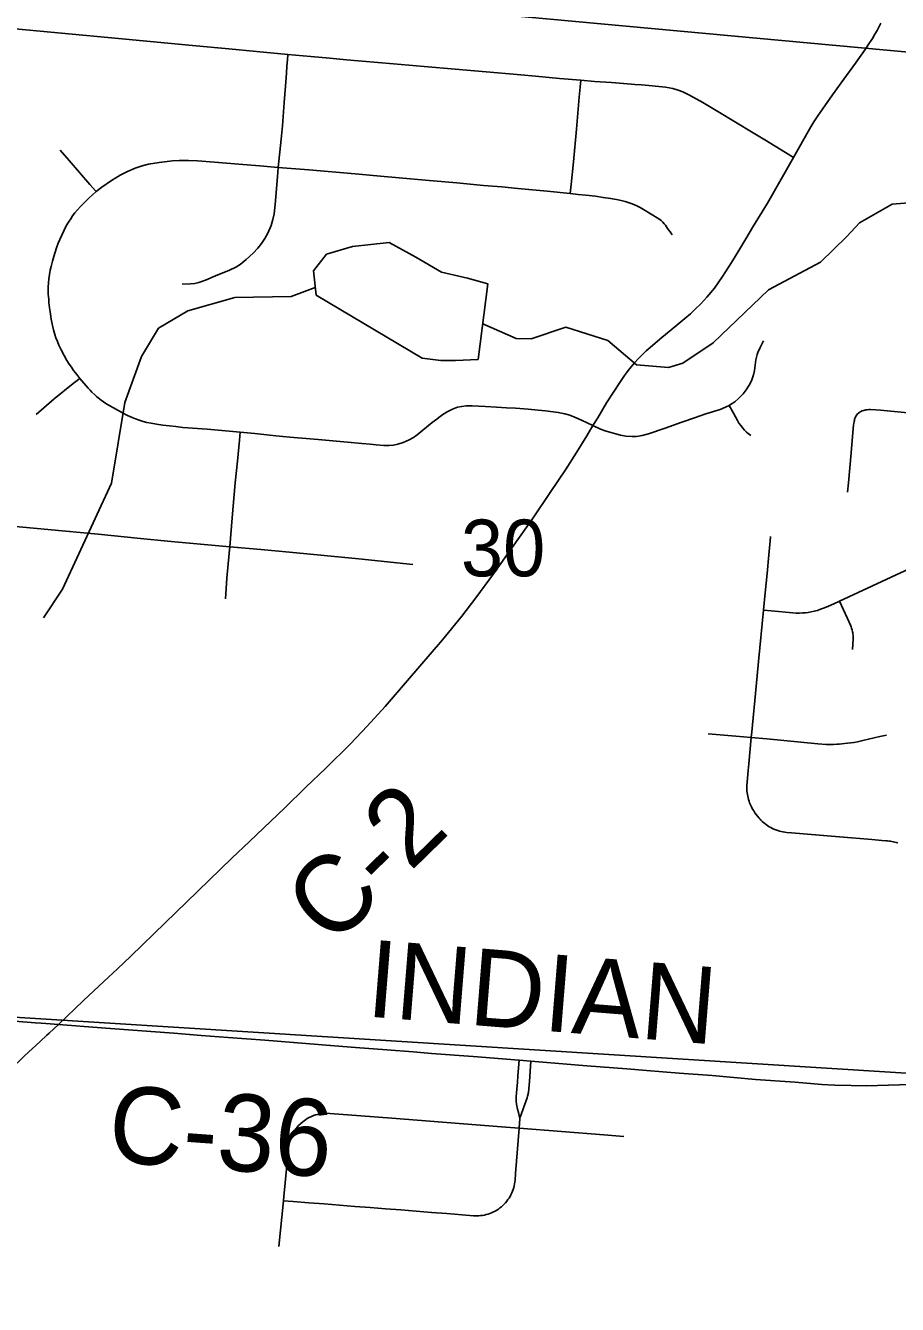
# Model space of a CAD drawing. Extents: x 0 to 34, y 0 to 22.
# Drawn here: x 6.856 to 7.499, y 15.124 to 16.068 of the extents above; entities that cross this region are included whole.
import ezdxf

# ---------------------------------------------------------------- set-up
doc = ezdxf.new("R2010")
doc.units = 0
for name, color, linetype in [('GM_X_City_Street', 7, 'Continuous'), ('GM_X_Corporation', 7, 'Continuous'), ('GM_X_County_Road', 7, 'Continuous'), ('GM_X_County_Road_Text', 7, 'Continuous'), ('GM_X_Minor_Lake', 7, 'Continuous'), ('GM_X_Minor_River', 7, 'Continuous'), ('GM_X_Section_Text', 7, 'Continuous'), ('GM_X_Township_Road', 7, 'Continuous')]:
    doc.layers.add(name, color=color, linetype=linetype)

msp = doc.modelspace()

# ---------------------------------------------------------------- linework, layer by layer
at = {"layer": 'GM_X_City_Street'}
for points in [[(6.84057, 16.06592), (6.92478, 16.05804), (6.97935, 16.05279), (7.00605, 16.05028), (7.02655, 16.04835), (7.04968, 16.04618), (7.06662, 16.04464), (7.08068, 16.04347), (7.09299, 16.04232), (7.1277, 16.03929), (7.15028, 16.03732), (7.21898, 16.03131), (7.23239, 16.03011), (7.25001, 16.02855), (7.2659, 16.02713), (7.27583, 16.02629), (7.28853, 16.0254), (7.30323, 16.02431), (7.30568, 16.02412), (7.31055, 16.02373), (7.31607, 16.02327), (7.32831, 16.02196), (7.33371, 16.02104), (7.33779, 16.01992), (7.34118, 16.01859), (7.34613, 16.0162), (7.35576, 16.01068), (7.36692, 16.004), (7.393, 15.98828), (7.4015, 15.98314), (7.41688, 15.97378), (7.42274, 15.9702)], [(7.04253, 15.96289), (7.04474, 15.98382), (7.04565, 15.99359), (7.04699, 16.01081), (7.04791, 16.02284), (7.04863, 16.03232), (7.04903, 16.03748), (7.04938, 16.04214), (7.04968, 16.04618)], [(7.2581, 15.94368), (7.25873, 15.95024), (7.26035, 15.96696), (7.26255, 15.99114), (7.26467, 16.0147), (7.2654, 16.02215), (7.2659, 16.02713)], [(6.90829, 15.94509), (6.90371, 15.95037), (6.88834, 15.96806), (6.88185, 15.97551)], [(6.90829, 15.94509), (6.9125, 15.94837), (6.91962, 15.95326), (6.92593, 15.9571), (6.93139, 15.95991), (6.93704, 15.96235), (6.94224, 15.96411), (6.94699, 15.96527), (6.95489, 15.96655), (6.96471, 15.96769), (6.96961, 15.96799), (6.97641, 15.96793), (6.98313, 15.9677), (6.99551, 15.96684), (7.01655, 15.9649), (7.0291, 15.96393), (7.04253, 15.96289), (7.06512, 15.96096), (7.09947, 15.95804), (7.11801, 15.95633), (7.15389, 15.95326), (7.17429, 15.95139), (7.19408, 15.94963), (7.20768, 15.94844), (7.21929, 15.94734), (7.24105, 15.94529), (7.2581, 15.94368), (7.26391, 15.94299), (7.26946, 15.94236), (7.27658, 15.94155), (7.28233, 15.94077), (7.28776, 15.93997), (7.29206, 15.93913), (7.29555, 15.93839), (7.29864, 15.93761), (7.30153, 15.93672), (7.30385, 15.93591), (7.3055, 15.93529), (7.30722, 15.93452), (7.30966, 15.93323), (7.31213, 15.93179), (7.32337, 15.92497), (7.32521, 15.92358), (7.32632, 15.92256), (7.32743, 15.92129), (7.32828, 15.92018), (7.3299, 15.91783), (7.33185, 15.91521), (7.33321, 15.91323)], [(6.97181, 15.87661), (6.97784, 15.87686), (6.98098, 15.87729), (6.98411, 15.87797), (6.98888, 15.87959), (6.9964, 15.88276), (7.00677, 15.88705), (7.0113, 15.88932), (7.01455, 15.89134), (7.019, 15.89485), (7.02416, 15.89947), (7.02763, 15.90316), (7.03035, 15.90666), (7.03276, 15.91039), (7.03483, 15.9143), (7.03731, 15.9201), (7.03869, 15.92433), (7.03962, 15.92868), (7.04042, 15.93552), (7.042, 15.95597), (7.04253, 15.96289)], [(6.89627, 15.80706), (6.89393, 15.81016), (6.89169, 15.81312), (6.89004, 15.81536), (6.88841, 15.81768), (6.88669, 15.82048), (6.88469, 15.82398), (6.88241, 15.82833), (6.88083, 15.83174), (6.87967, 15.83443), (6.87865, 15.83714), (6.87781, 15.8397), (6.87688, 15.843), (6.87609, 15.84625), (6.87517, 15.85099), (6.87486, 15.85276), (6.8744, 15.85633), (6.87398, 15.85937), (6.87349, 15.86323), (6.87329, 15.86556), (6.87312, 15.86737), (6.87297, 15.86966), (6.87292, 15.87168), (6.87297, 15.87459), (6.8731, 15.87771), (6.87338, 15.88069), (6.87385, 15.88381), (6.87441, 15.88693), (6.87505, 15.88987), (6.87599, 15.89367), (6.877, 15.89702), (6.87804, 15.90042), (6.87904, 15.90349), (6.88032, 15.90693), (6.88152, 15.90979), (6.88293, 15.91294), (6.88461, 15.91651), (6.88628, 15.91973), (6.88785, 15.92242), (6.88949, 15.92499), (6.89084, 15.92706), (6.89265, 15.92946), (6.89445, 15.93162), (6.89665, 15.93402), (6.89859, 15.93601), (6.90299, 15.9402), (6.90568, 15.94267), (6.90829, 15.94509)], [(7.27481, 15.77232), (7.28038, 15.7698), (7.28454, 15.76829), (7.29502, 15.76532), (7.29918, 15.76451), (7.30341, 15.76422), (7.30702, 15.76439), (7.31114, 15.76504), (7.31582, 15.76634), (7.32813, 15.77054), (7.34042, 15.77491), (7.34984, 15.77817), (7.35804, 15.78103), (7.36868, 15.78431), (7.37262, 15.7859), (7.37524, 15.78729), (7.37638, 15.78789), (7.37937, 15.78993), (7.38213, 15.79229), (7.38553, 15.79578), (7.38777, 15.79863), (7.39002, 15.80222), (7.39169, 15.80541), (7.39261, 15.80761), (7.39328, 15.80975), (7.39394, 15.81295), (7.39505, 15.82097), (7.39541, 15.82274), (7.39594, 15.8247), (7.39681, 15.82713), (7.39737, 15.82836), (7.39824, 15.82998), (7.40075, 15.83481)], [(6.86406, 15.78055), (6.87737, 15.79204), (6.89135, 15.80333), (6.89627, 15.80706)], [(7.27481, 15.77232), (7.26639, 15.77628), (7.26244, 15.77815), (7.25774, 15.78007), (7.2541, 15.78113), (7.24915, 15.78207), (7.23991, 15.78319), (7.23429, 15.78382), (7.22699, 15.78447), (7.21777, 15.78517), (7.21102, 15.78556), (7.20357, 15.78585), (7.19554, 15.78633), (7.1856, 15.78687), (7.18118, 15.78684), (7.17799, 15.78656), (7.17484, 15.78584), (7.17126, 15.78446), (7.16734, 15.78244), (7.16406, 15.78046), (7.16111, 15.77836), (7.15952, 15.7772), (7.15621, 15.77464), (7.14521, 15.76552), (7.14236, 15.76365), (7.13914, 15.76181), (7.13704, 15.76082), (7.13487, 15.7599), (7.13093, 15.75865), (7.12758, 15.75793), (7.12436, 15.75767), (7.12062, 15.75767), (7.11497, 15.75813), (7.11048, 15.75859), (7.10429, 15.75917), (7.09381, 15.76006), (7.07219, 15.76203), (7.05121, 15.76384), (7.04082, 15.7647), (7.02547, 15.76642), (7.01455, 15.7675), (6.99024, 15.76967), (6.97234, 15.771), (6.96702, 15.77159), (6.96249, 15.77217), (6.95744, 15.77277), (6.95274, 15.77347), (6.9489, 15.77415), (6.94568, 15.77476), (6.94291, 15.77545), (6.94004, 15.77633), (6.93741, 15.77724), (6.93481, 15.77826), (6.93151, 15.77979), (6.9276, 15.78178), (6.921, 15.78546), (6.9183, 15.78695), (6.91541, 15.78873), (6.91196, 15.79114), (6.90975, 15.79293), (6.90865, 15.79385), (6.9072, 15.79516), (6.9051, 15.79713), (6.90379, 15.79845), (6.90243, 15.7999), (6.89627, 15.80706)], [(7.3912, 15.76506), (7.39019, 15.76573), (7.38921, 15.76653), (7.38808, 15.76754), (7.38673, 15.76889), (7.38532, 15.77051), (7.38405, 15.77213), (7.38253, 15.77425), (7.38135, 15.77613), (7.37843, 15.78147), (7.37524, 15.78729)], [(7.00366, 15.64459), (7.00384, 15.6482), (7.00473, 15.65979), (7.00637, 15.67831), (7.00679, 15.68291), (7.00868, 15.70421), (7.0109, 15.73014), (7.01251, 15.74617), (7.01398, 15.76159), (7.01455, 15.7675)], [(6.84362, 15.69832), (6.87253, 15.69581), (6.90968, 15.69221), (6.94101, 15.68906), (6.9608, 15.68707), (7.00679, 15.68291), (7.02987, 15.68091), (7.05081, 15.67899), (7.10196, 15.67409), (7.14181, 15.66999)]]:
    msp.add_lwpolyline(points, dxfattribs=at)
at = {"layer": 'GM_X_Corporation'}
for points in [[(7.72877, 17.02108), (7.64387, 16.03533), (6.76485, 16.11648), (6.63404, 16.12897), (6.71605, 17.12273)], [(6.76485, 16.11648), (7.64387, 16.03533), (7.71119, 16.03037), (7.65849, 15.28491), (6.70262, 15.34504)], [(7.65849, 15.28491), (7.6759, 15.28385), (6.97145, 14.3168), (6.61438, 14.34042), (6.70262, 15.34504)]]:
    msp.add_lwpolyline(points, close=True, dxfattribs=at)
at = {"layer": 'GM_X_County_Road'}
for points in [[(7.42274, 15.9702), (7.43027, 15.98359), (7.43348, 15.98926), (7.43562, 15.99288), (7.43784, 15.9965), (7.4408, 16.00085), (7.44425, 16.00587), (7.45157, 16.01631), (7.45995, 16.02798), (7.46858, 16.03981), (7.47557, 16.04984), (7.47845, 16.05396), (7.481, 16.05806), (7.48288, 16.06111), (7.48444, 16.06382), (7.48601, 16.06686), (7.48724, 16.06941)], [(7.27481, 15.77232), (7.27837, 15.77817), (7.28478, 15.7891), (7.29501, 15.80485), (7.2981, 15.80924), (7.29949, 15.81121), (7.30081, 15.81294), (7.30294, 15.81565), (7.3055, 15.81877), (7.30837, 15.82182), (7.31141, 15.82486), (7.31404, 15.82741), (7.31692, 15.83004), (7.32407, 15.83612), (7.33829, 15.84771), (7.34265, 15.85141), (7.34669, 15.85493), (7.35021, 15.85815), (7.35428, 15.86218), (7.35887, 15.86718), (7.36438, 15.87383), (7.37047, 15.88238), (7.37701, 15.89267), (7.38235, 15.90155), (7.38753, 15.9101), (7.39263, 15.91849), (7.40348, 15.93649), (7.41367, 15.95408), (7.42274, 15.9702)], [(7.25446, 15.73966), (7.2627, 15.75262), (7.27031, 15.76493), (7.27481, 15.77232)], [(6.8805, 15.33051), (6.89903, 15.34823), (6.91403, 15.36215), (6.92396, 15.37151), (6.93382, 15.38096), (6.95929, 15.40553), (6.97495, 15.4206), (7.00833, 15.4531), (7.0215, 15.46539), (7.04747, 15.49031), (7.06303, 15.50549), (7.07737, 15.51925), (7.09587, 15.53761), (7.10834, 15.55057), (7.12145, 15.56514), (7.13806, 15.5843), (7.16387, 15.61422), (7.17809, 15.63173), (7.18845, 15.64521), (7.20144, 15.66305), (7.21525, 15.68236), (7.2302, 15.70357), (7.24385, 15.72363), (7.25446, 15.73966)], [(6.68093, 15.14152), (6.69903, 15.15882), (6.71301, 15.17205), (6.73505, 15.19299), (6.76488, 15.22104), (6.77844, 15.23379), (6.78756, 15.24217), (6.81035, 15.26387), (6.82009, 15.27339), (6.83362, 15.28617), (6.85548, 15.30736), (6.86693, 15.31786), (6.87192, 15.32247), (6.87368, 15.32415), (6.8805, 15.33051)], [(6.84815, 15.33288), (6.85744, 15.33216), (6.86322, 15.33169), (6.8678, 15.33136), (6.87111, 15.33109), (6.8805, 15.33051)], [(6.8805, 15.33051), (6.91233, 15.32792), (6.94858, 15.32521), (6.96551, 15.32398), (6.98583, 15.32232), (7.00571, 15.32077), (7.03284, 15.3188), (7.06293, 15.3165), (7.08421, 15.31479), (7.09959, 15.31354), (7.12277, 15.31173), (7.14208, 15.31017), (7.15573, 15.30901), (7.18655, 15.30672), (7.22034, 15.30404), (7.22904, 15.30334), (7.2704, 15.30005), (7.29983, 15.29767), (7.31429, 15.29652), (7.3383, 15.29463), (7.36264, 15.2927), (7.3948, 15.28993), (7.4239, 15.28778), (7.44368, 15.28627), (7.45338, 15.28575), (7.46532, 15.28537), (7.47646, 15.28514), (7.48479, 15.28534), (7.50903, 15.28608)]]:
    msp.add_lwpolyline(points, dxfattribs=at)
at = {"layer": 'GM_X_Minor_Lake'}
for points in [[(7.19022, 15.82125), (7.17352, 15.82048), (7.16251, 15.82034), (7.14889, 15.82215), (7.0705, 15.8687), (7.06856, 15.8866), (7.07828, 15.89893), (7.09736, 15.9046), (7.12434, 15.90743), (7.14424, 15.89674), (7.163, 15.88569), (7.18226, 15.88109), (7.19735, 15.87696)], [(7.19022, 15.82125), (7.19735, 15.87696)]]:
    msp.add_lwpolyline(points, dxfattribs=at)
at = {"layer": 'GM_X_Minor_River'}
for points in [[(7.5107, 15.93703), (7.4955, 15.93584), (7.47134, 15.92192), (7.46204, 15.91187), (7.44271, 15.89291), (7.40439, 15.87246), (7.36343, 15.83345), (7.34114, 15.81835), (7.33046, 15.81517), (7.30698, 15.8172), (7.2857, 15.83514), (7.25478, 15.84493), (7.2292, 15.83637), (7.2182, 15.83661), (7.19359, 15.84753)], [(7.0699, 15.87422), (7.05227, 15.86758), (7.01053, 15.86696), (6.97582, 15.85708), (6.95433, 15.84425), (6.94179, 15.82324), (6.92938, 15.78931), (6.91952, 15.72986), (6.88351, 15.65159), (6.86945, 15.63062)]]:
    msp.add_lwpolyline(points, dxfattribs=at)
at = {"layer": 'GM_X_Township_Road'}
for points in [[(7.46249, 15.72324), (7.4633, 15.73022), (7.46532, 15.75231), (7.46664, 15.76716), (7.46712, 15.77284), (7.46726, 15.77397), (7.46749, 15.77538), (7.46766, 15.77617), (7.46785, 15.77702), (7.46819, 15.77802), (7.46851, 15.77876), (7.46901, 15.77966), (7.46949, 15.78034), (7.47008, 15.78101), (7.47081, 15.78165), (7.4716, 15.78217), (7.47255, 15.7827), (7.47353, 15.78315), (7.4747, 15.78356), (7.47612, 15.78393), (7.47711, 15.7841), (7.4783, 15.78418), (7.47959, 15.78422), (7.48704, 15.78372), (7.5097, 15.78155)], [(7.40071, 15.63625), (7.40195, 15.64902), (7.40322, 15.66326), (7.4045, 15.67688), (7.40547, 15.68739), (7.40568, 15.69048)], [(7.45679, 15.64279), (7.47043, 15.64909), (7.48784, 15.65723), (7.52881, 15.6763), (7.53725, 15.6803), (7.54804, 15.68513), (7.55968, 15.69059)], [(7.39164, 15.54212), (7.39204, 15.54629), (7.39528, 15.57987), (7.39704, 15.59827), (7.40071, 15.63625)], [(7.40071, 15.63625), (7.40633, 15.63571), (7.42236, 15.63418), (7.42476, 15.63405), (7.42725, 15.63402), (7.42932, 15.63409), (7.4315, 15.63423), (7.43347, 15.6345), (7.4357, 15.63485), (7.43812, 15.6354), (7.44043, 15.63605), (7.44272, 15.6368), (7.44563, 15.63786), (7.44868, 15.63914), (7.45242, 15.64078), (7.45679, 15.64279)], [(7.46628, 15.60727), (7.46675, 15.61472), (7.46675, 15.6159), (7.46675, 15.61684), (7.4667, 15.61783), (7.46662, 15.61869), (7.46654, 15.61943), (7.46638, 15.62025), (7.46601, 15.62161), (7.46564, 15.6228), (7.46523, 15.62395), (7.46483, 15.62501), (7.4625, 15.63011), (7.45943, 15.63692), (7.45679, 15.64279)], [(7.35985, 15.54496), (7.3802, 15.54312), (7.39164, 15.54212)], [(7.49977, 15.46449), (7.49862, 15.46482), (7.49751, 15.46506), (7.49636, 15.46531), (7.49521, 15.46551), (7.49422, 15.46567), (7.49324, 15.4658), (7.49209, 15.46592), (7.49081, 15.46603), (7.48794, 15.46628), (7.48046, 15.46687), (7.45661, 15.46891), (7.42128, 15.47177), (7.41765, 15.47221), (7.41504, 15.47258), (7.41362, 15.47287), (7.41239, 15.47316), (7.4113, 15.47348), (7.40984, 15.47398), (7.40829, 15.47459), (7.4073, 15.47505), (7.40598, 15.47575), (7.40487, 15.47642), (7.40384, 15.47706), (7.40277, 15.4778), (7.40168, 15.47865), (7.40063, 15.47953), (7.39973, 15.48031), (7.39877, 15.48123), (7.39813, 15.48195), (7.39735, 15.48274), (7.39617, 15.48412), (7.39521, 15.4854), (7.39427, 15.48672), (7.39344, 15.48804), (7.39262, 15.48944), (7.39168, 15.49111), (7.39102, 15.49256), (7.39039, 15.49405), (7.39003, 15.49523), (7.38966, 15.49638), (7.38929, 15.49772), (7.389, 15.49889), (7.38876, 15.5002), (7.38859, 15.5015), (7.38843, 15.50316), (7.38841, 15.5047), (7.38843, 15.50706), (7.38855, 15.50915), (7.38931, 15.51779), (7.38976, 15.52275), (7.39164, 15.54212)], [(7.39164, 15.54212), (7.40303, 15.54112), (7.44063, 15.53747), (7.44681, 15.53708), (7.44863, 15.53703), (7.45044, 15.53703), (7.45238, 15.53713), (7.45462, 15.53723), (7.45656, 15.53736), (7.45845, 15.53752), (7.46041, 15.53775), (7.46717, 15.53862), (7.46992, 15.53913), (7.47384, 15.54), (7.48653, 15.54297), (7.48883, 15.54344), (7.4914, 15.54389)], [(7.22034, 15.30404), (7.21944, 15.29258), (7.21905, 15.28755), (7.21868, 15.28295), (7.21844, 15.27983), (7.21823, 15.27723), (7.21809, 15.27542), (7.21825, 15.27354), (7.21848, 15.27167), (7.21917, 15.26797), (7.21981, 15.26548), (7.22091, 15.26115)], [(7.22122, 15.26204), (7.22621, 15.27635), (7.22661, 15.27763), (7.22722, 15.28024), (7.22756, 15.2829), (7.22799, 15.28839), (7.22904, 15.30334)], [(7.04297, 15.16656), (7.04642, 15.20042), (7.04671, 15.20348), (7.04962, 15.23382), (7.04992, 15.2369), (7.05014, 15.23926), (7.05035, 15.24092), (7.05088, 15.24346), (7.05134, 15.24509), (7.05189, 15.24665), (7.05284, 15.2489), (7.05362, 15.25039), (7.05486, 15.25239), (7.05585, 15.25377), (7.05755, 15.25582), (7.05921, 15.25745), (7.06068, 15.25871), (7.06264, 15.26017), (7.06406, 15.26106), (7.06554, 15.26186), (7.06705, 15.26258), (7.06861, 15.26321), (7.07006, 15.2637), (7.07154, 15.26411), (7.07303, 15.26444), (7.07454, 15.26469), (7.07606, 15.26486), (7.07827, 15.26494), (7.08065, 15.26487), (7.12647, 15.26126), (7.20737, 15.2549), (7.22034, 15.25388), (7.28273, 15.24897), (7.29756, 15.24781)], [(7.21772, 15.22052), (7.22034, 15.25388), (7.22091, 15.26115), (7.22122, 15.26204)], [(7.04642, 15.20042), (7.05357, 15.19986), (7.06514, 15.19895), (7.07647, 15.19806), (7.0878, 15.19717), (7.09913, 15.19627), (7.11046, 15.19538), (7.12179, 15.19449), (7.13311, 15.1936), (7.14444, 15.19271), (7.15577, 15.19182), (7.1671, 15.19093), (7.17843, 15.19004), (7.18672, 15.18939), (7.18794, 15.18932), (7.18911, 15.1893), (7.19052, 15.18934), (7.19191, 15.18945), (7.1933, 15.18962), (7.19468, 15.18987), (7.19604, 15.19018), (7.19739, 15.19056), (7.19871, 15.19101), (7.20004, 15.19153), (7.20134, 15.19212), (7.20261, 15.19277), (7.20384, 15.19348), (7.20504, 15.19426), (7.2062, 15.19509), (7.20731, 15.19599), (7.20838, 15.19693), (7.2094, 15.19793), (7.21036, 15.19898), (7.21128, 15.20008), (7.21213, 15.20122), (7.21293, 15.2024), (7.21367, 15.20362), (7.21434, 15.20487), (7.21496, 15.20616), (7.2155, 15.20748), (7.21598, 15.20882), (7.21638, 15.21012), (7.21671, 15.21144), (7.21698, 15.21278), (7.21718, 15.21412), (7.21733, 15.21553), (7.21772, 15.22052)]]:
    msp.add_lwpolyline(points, dxfattribs=at)

# ---------------------------------------------------------------- texts
at = {"layer": 'GM_X_County_Road_Text'}
for s, rotation, p in [('C-2', 44.3587, (7.08271, 15.3868)), ('INDIAN', 355.37942, (7.10678, 15.33648)), ('C-36', 355.89164, (6.91617, 15.22934))]:
    msp.add_text(s, height=0.056818, rotation=rotation, dxfattribs=at).set_placement(p)
at = {"layer": 'GM_X_Section_Text'}
msp.add_text('30', height=0.041856, rotation=0.00001, dxfattribs=at).set_placement((7.17739, 15.66113))

doc.saveas('drawing.dxf')
